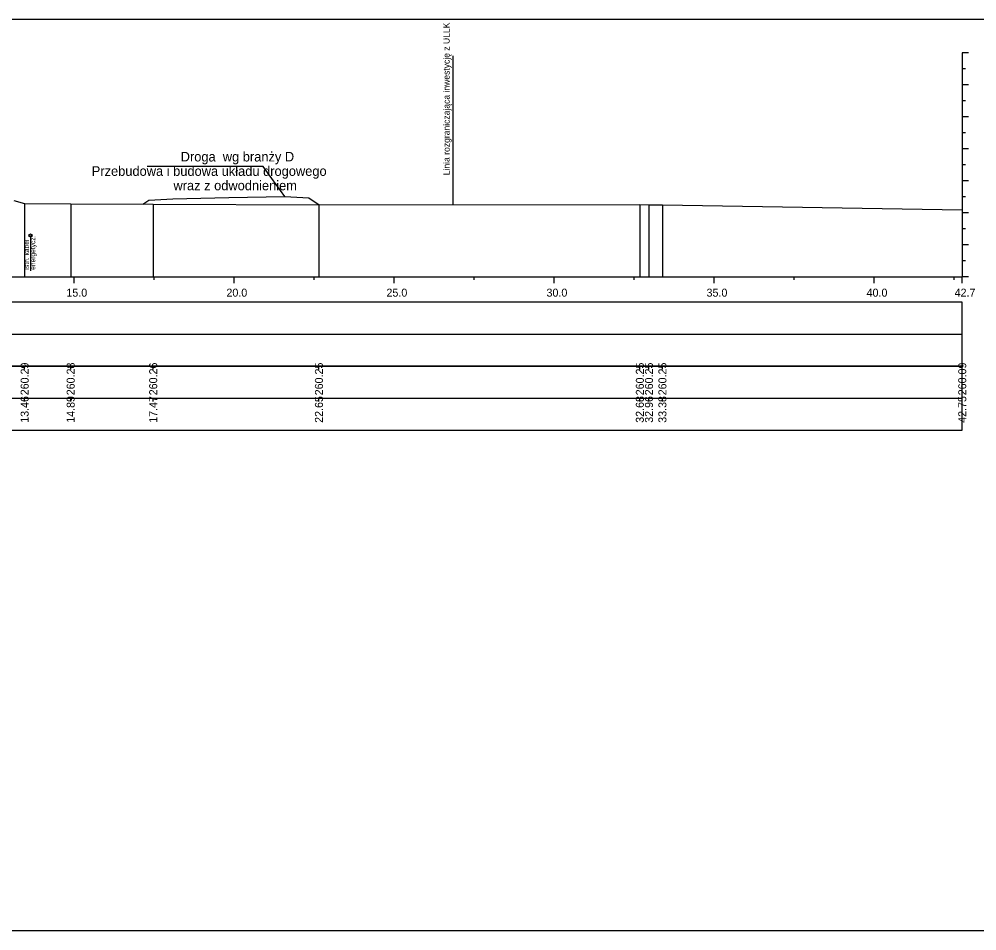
# Model space of a CAD drawing. Extents: x 6516023 to 6560129, y 5513077 to 5529206.
# Drawn here: x 6517868.5 to 6517898.42, y 5514451.16 to 5514479.66 of the extents above; entities that cross this region are included whole.
import ezdxf

# ---------------------------------------------------------------- set-up
doc = ezdxf.new("R2010")
doc.units = 0
for name, color, linetype in [('TOR_PRZEK_P-inne branze', 7, 'Continuous'), ('TOR_PRZEK_P-kable', 7, 'Continuous'), ('TOR_PRZEK_P-tabelka istniejace', 7, 'Continuous'), ('TOR_PRZEK_P-tabelka projektowane', 7, 'Continuous'), ('TOR_PRZEK_P-teren istniejacy', 7, 'Continuous'), ('TOR_PRZEK_P-uklad odniesienia', 7, 'Continuous'), ('TOR_PS_T-granica PKP-projektowana', 7, 'Continuous'), ('TOR_RAMKI-ramka+tabelka 1', 7, 'Continuous')]:
    doc.layers.add(name, color=color, linetype=linetype)

msp = doc.modelspace()

# ---------------------------------------------------------------- linework, layer by layer
at = {"layer": 'TOR_PRZEK_P-inne branze'}
for p, q in [((6517876.125, 5514475.046), (6517872.5, 5514475.046)), ((6517876.801, 5514474.112), (6517876.125, 5514475.046))]:
    msp.add_line(p, q, dxfattribs=at)
msp.add_lwpolyline([(6517872.363, 5514473.872), (6517872.551, 5514473.997), (6517873.301, 5514474.042), (6517875.051, 5514474.077), (6517876.801, 5514474.112), (6517877.551, 5514474.067), (6517877.873, 5514473.852)], dxfattribs=at)
at = {"layer": 'TOR_PRZEK_P-kable'}
msp.add_line((6517868.853, 5514472.894), (6517868.853, 5514471.784), dxfattribs=at)
msp.add_circle((6517868.853, 5514472.894), 0.05, dxfattribs=at)
at = {"layer": 'TOR_PRZEK_P-tabelka istniejace'}
for p, q in [((6517868.67, 5514468.706), (6517868.67, 5514468.806)), ((6517870.108, 5514468.706), (6517870.108, 5514468.806)), ((6517872.686, 5514468.706), (6517872.686, 5514468.806)), ((6517877.864, 5514468.706), (6517877.864, 5514468.806)), ((6517887.89, 5514468.706), (6517887.89, 5514468.806)), ((6517888.175, 5514468.706), (6517888.175, 5514468.806)), ((6517888.595, 5514468.706), (6517888.595, 5514468.806)), ((6517897.963, 5514468.706), (6517897.963, 5514468.806)), ((6517814.163, 5514467.806), (6517897.963, 5514467.806)), ((6517868.67, 5514467.706), (6517868.67, 5514467.806)), ((6517870.108, 5514467.706), (6517870.108, 5514467.806)), ((6517872.686, 5514467.706), (6517872.686, 5514467.806)), ((6517877.864, 5514467.706), (6517877.864, 5514467.806)), ((6517887.89, 5514467.706), (6517887.89, 5514467.806)), ((6517888.175, 5514467.706), (6517888.175, 5514467.806)), ((6517888.595, 5514467.706), (6517888.595, 5514467.806)), ((6517897.963, 5514467.706), (6517897.963, 5514467.806))]:
    msp.add_line(p, q, dxfattribs=at)
for points in [[(6517868.67, 5514473.895), (6517868.67, 5514471.806), (6517868.67, 5514471.676), (6517868.67, 5514471.606)], [(6517870.108, 5514473.887), (6517870.108, 5514471.806), (6517870.108, 5514471.676), (6517870.108, 5514471.606)], [(6517872.686, 5514473.87), (6517872.686, 5514471.806), (6517872.686, 5514471.676), (6517872.686, 5514471.606)], [(6517877.864, 5514473.852), (6517877.864, 5514471.806), (6517877.864, 5514471.676), (6517877.864, 5514471.606)], [(6517887.89, 5514473.857), (6517887.89, 5514471.806), (6517887.89, 5514471.676), (6517887.89, 5514471.606)], [(6517888.175, 5514473.852), (6517888.175, 5514471.806), (6517888.175, 5514471.676), (6517888.175, 5514471.606)], [(6517888.595, 5514473.854), (6517888.595, 5514471.806), (6517888.595, 5514471.676), (6517888.595, 5514471.606)], [(6517897.963, 5514473.699), (6517897.963, 5514471.806), (6517897.963, 5514471.676), (6517897.963, 5514471.606)]]:
    msp.add_lwpolyline(points, dxfattribs=at)
msp.add_lwpolyline([(6517814.163, 5514468.806), (6517814.163, 5514466.806), (6517897.963, 5514466.806), (6517897.963, 5514468.806)], close=True, dxfattribs=at)
at = {"layer": 'TOR_PRZEK_P-tabelka projektowane'}
msp.add_line((6517814.163, 5514469.806), (6517897.963, 5514469.806), dxfattribs=at)
msp.add_lwpolyline([(6517814.163, 5514470.806), (6517814.163, 5514468.806), (6517897.963, 5514468.806), (6517897.963, 5514470.806)], close=True, dxfattribs=at)
at = {"layer": 'TOR_PRZEK_P-teren istniejacy'}
msp.add_lwpolyline([(6517868.327, 5514473.99), (6517868.67, 5514473.895), (6517870.108, 5514473.887), (6517872.686, 5514473.87), (6517877.864, 5514473.852), (6517887.89, 5514473.857), (6517888.175, 5514473.852), (6517888.595, 5514473.854), (6517897.963, 5514473.699)], dxfattribs=at)
at = {"layer": 'TOR_PRZEK_P-uklad odniesienia'}
for p, q in [((6517897.963, 5514478.606), (6517897.963, 5514471.606)), ((6517898.163, 5514478.606), (6517897.963, 5514478.606)), ((6517898.063, 5514478.106), (6517897.963, 5514478.106)), ((6517898.163, 5514477.606), (6517897.963, 5514477.606)), ((6517898.063, 5514477.106), (6517897.963, 5514477.106)), ((6517898.163, 5514476.606), (6517897.963, 5514476.606)), ((6517898.063, 5514476.106), (6517897.963, 5514476.106)), ((6517898.163, 5514475.606), (6517897.963, 5514475.606)), ((6517898.063, 5514475.106), (6517897.963, 5514475.106)), ((6517898.163, 5514474.606), (6517897.963, 5514474.606)), ((6517898.063, 5514474.106), (6517897.963, 5514474.106)), ((6517898.163, 5514473.606), (6517897.963, 5514473.606)), ((6517898.063, 5514473.106), (6517897.963, 5514473.106)), ((6517898.163, 5514472.606), (6517897.963, 5514472.606)), ((6517898.063, 5514472.106), (6517897.963, 5514472.106)), ((6517817.963, 5514471.606), (6517897.963, 5514471.606)), ((6517870.213, 5514471.406), (6517870.213, 5514471.606)), ((6517872.713, 5514471.506), (6517872.713, 5514471.606)), ((6517875.213, 5514471.406), (6517875.213, 5514471.606)), ((6517877.713, 5514471.506), (6517877.713, 5514471.606)), ((6517880.213, 5514471.406), (6517880.213, 5514471.606)), ((6517882.713, 5514471.506), (6517882.713, 5514471.606)), ((6517885.213, 5514471.406), (6517885.213, 5514471.606)), ((6517887.713, 5514471.506), (6517887.713, 5514471.606)), ((6517890.213, 5514471.406), (6517890.213, 5514471.606)), ((6517892.713, 5514471.506), (6517892.713, 5514471.606)), ((6517895.213, 5514471.406), (6517895.213, 5514471.606)), ((6517897.713, 5514471.506), (6517897.713, 5514471.606)), ((6517897.963, 5514471.406), (6517897.963, 5514471.606)), ((6517898.163, 5514471.606), (6517897.963, 5514471.606))]:
    msp.add_line(p, q, dxfattribs=at)
at = {"layer": 'TOR_PS_T-granica PKP-projektowana'}
msp.add_line((6517882.062, 5514473.854), (6517882.062, 5514478.512), dxfattribs=at)
at = {"layer": 'TOR_RAMKI-ramka+tabelka 1'}
msp.add_lwpolyline([(6517724.513, 5514479.656), (6517972.013, 5514479.656), (6517972.013, 5514451.156), (6517724.513, 5514451.156)], close=True, dxfattribs=at)

# ---------------------------------------------------------------- texts
at = {"layer": 'TOR_PRZEK_P-inne branze'}
for s, p in [('Droga  wg branży D', (6517873.545, 5514475.207)), ('Przebudowa i budowa układu drogowego', (6517870.767, 5514474.757)), ('wraz z odwodnieniem ', (6517873.319, 5514474.307))]:
    msp.add_text(s, height=0.3, dxfattribs=at).set_placement(p)
at = {"layer": 'TOR_PRZEK_P-kable'}
for s, p in [('energetycz.', (6517869.002, 5514471.82)), ('Istn. kabel', (6517868.807, 5514471.82))]:
    msp.add_text(s, height=0.14999, rotation=90.0511, dxfattribs=at).set_placement(p)
at = {"layer": 'TOR_PRZEK_P-tabelka istniejace'}
for s, p in [('260.29', (6517868.795, 5514467.898)), ('260.28', (6517870.233, 5514467.898)), ('260.26', (6517872.811, 5514467.898)), ('260.25', (6517877.989, 5514467.897)), ('260.25', (6517888.015, 5514467.897)), ('260.25', (6517888.3, 5514467.897)), ('260.25', (6517888.72, 5514467.897)), ('260.09', (6517898.088, 5514467.898)), ('13.46', (6517868.795, 5514467.038)), ('14.89', (6517870.233, 5514467.038)), ('17.47', (6517872.811, 5514467.038)), ('22.65', (6517877.989, 5514467.037)), ('32.68', (6517888.015, 5514467.038)), ('32.96', (6517888.3, 5514467.038)), ('33.38', (6517888.72, 5514467.038)), ('42.75', (6517898.088, 5514467.037))]:
    msp.add_text(s, height=0.25, rotation=90, dxfattribs=at).set_placement(p)
at = {"layer": 'TOR_PRZEK_P-uklad odniesienia'}
for s, p in [('15.0', (6517869.974, 5514470.981)), ('20.0', (6517874.974, 5514470.981)), ('25.0', (6517879.974, 5514470.981)), ('30.0', (6517884.974, 5514470.981)), ('35.0', (6517889.974, 5514470.981)), ('40.0', (6517894.974, 5514470.981)), ('42.7', (6517897.724, 5514470.981))]:
    msp.add_text(s, height=0.25, dxfattribs=at).set_placement(p)
at = {"layer": 'TOR_PS_T-granica PKP-projektowana'}
msp.add_text('Linia rozgraniczająca inwestycję z ULLK', height=0.2, rotation=90.0511, dxfattribs=at).set_placement((6517881.951, 5514474.776))

doc.saveas('drawing.dxf')
